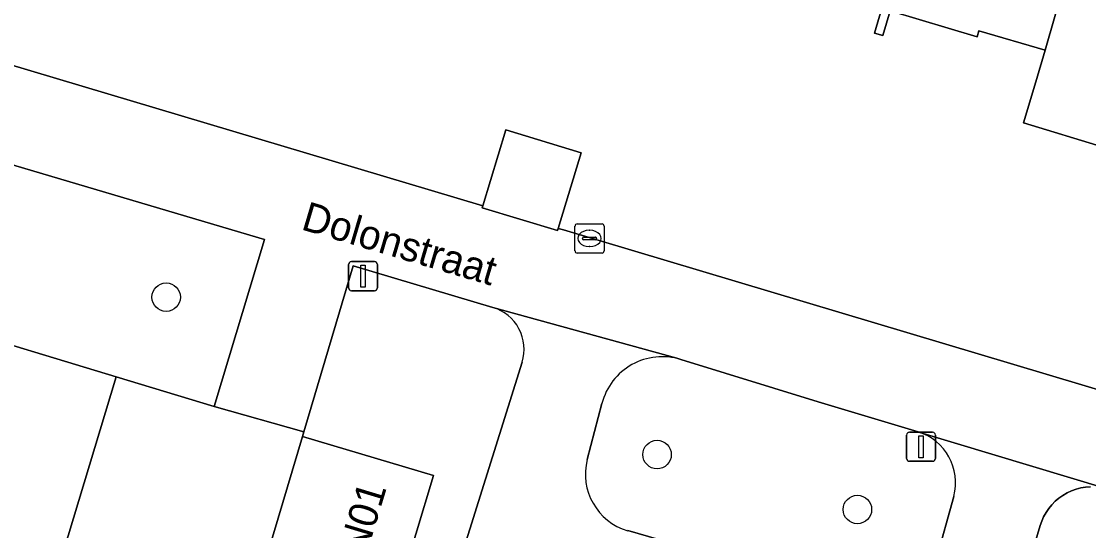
# Model space of a CAD drawing. Extents: x 162184 to 163154, y 385507 to 386516.
# Drawn here: x 162630.58 to 162667.22, y 386173.49 to 386190.98 of the extents above; entities that cross this region are included whole.
import ezdxf

# ---------------------------------------------------------------- set-up
doc = ezdxf.new("R2010")
doc.units = 0
for name, color, linetype in [('IMGEO_Boom', 7, 'Continuous'), ('IMGEO_Erf', 7, 'Continuous'), ('IMGEO_Groenvoorziening', 7, 'Continuous'), ('IMGEO_Kolk', 7, 'Continuous'), ('IMGEO_Lichtmast', 7, 'Continuous'), ('IMGEO_Openbare_ruimte_label', 7, 'Continuous'), ('IMGEO_Pand', 7, 'Continuous'), ('IMGEO_Pand_nummerreeks', 7, 'Continuous'), ('IMGEO_Parkeervlak_open', 7, 'Continuous'), ('IMGEO_Rijbaan_lokaal_open', 7, 'Continuous'), ('IMGEO_Voetpad_open', 7, 'Continuous')]:
    doc.layers.add(name, color=color, linetype=linetype)

msp = doc.modelspace()

# ---------------------------------------------------------------- linework, layer by layer
at = {"layer": 'IMGEO_Boom'}
for centre in [(162635.553, 386181.509), (162652.406, 386176.105), (162659.283, 386174.22)]:
    msp.add_circle(centre, 0.489, dxfattribs=at)
at = {"layer": 'IMGEO_Erf'}
for points in [[(162665.403, 386188.904), (162665.724, 386189.984), (162663.455, 386190.658), (162663.394, 386190.452), (162660.41, 386191.337), (162660.158, 386190.488), (162659.869, 386190.574), (162660.191, 386191.658)], [(162627.488, 386190.299), (162646.428, 386184.643), (162647.218, 386187.249), (162649.798, 386186.467), (162649.012, 386183.871), (162649.189, 386183.818), (162666.99, 386178.501), (162696.144, 386169.794)], [(162670.543, 386185.797), (162664.983, 386187.492), (162665.403, 386188.904)]]:
    msp.add_lwpolyline(points, dxfattribs=at)
at = {"layer": 'IMGEO_Groenvoorziening'}
for points in [[(162627.867, 386180.578), (162633.835, 386178.773), (162637.202, 386177.754), (162638.93, 386183.488), (162626.674, 386187.116)], [(162646.772, 386181.157), (162641.972, 386182.589), (162640.282, 386176.891), (162640.234, 386176.73), (162644.725, 386175.388), (162643.52, 386171.356), (162645.144, 386170.871), (162645.385, 386171.642), (162645.498, 386172.005), (162647.771, 386179.28)], [(162661.364, 386176.882), (162657.934, 386177.91), (162653.216, 386179.371)], [(162650.512, 386177.861), (162650.011, 386175.937)], [(162667.285, 386174.999), (162667.118, 386174.986), (162666.954, 386174.958), (162666.792, 386174.915), (162666.635, 386174.859), (162666.483, 386174.788), (162666.339, 386174.705), (162666.202, 386174.608), (162666.075, 386174.5), (162665.958, 386174.381), (162665.852, 386174.252), (162665.757, 386174.114), (162665.676, 386173.968), (162665.608, 386173.816), (162665.557, 386173.669), (162657.36, 386146.027)], [(162661.99, 386172.491), (162662.589, 386174.669)], [(162651.399, 386173.493), (162659.555, 386171.128)]]:
    msp.add_lwpolyline(points, dxfattribs=at)
for centre, radius, start, end in [((162646.345, 386179.725), 1.494, 342.6493, 73.3974), ((162652.589, 386177.318), 2.147, 73.0185, 165.3423), ((162660.843, 386175.148), 1.81, 344.6554, 73.2778), ((162651.959, 386175.427), 2.014, 165.3379, 253.8485)]:
    msp.add_arc(centre, radius, start, end, dxfattribs=at)
at = {"layer": 'IMGEO_Kolk'}
for p, q in [((162649.588, 386183.099), (162649.588, 386183.951)), ((162649.663, 386184.025), (162650.515, 386184.025)), ((162650.589, 386183.951), (162650.589, 386183.099)), ((162649.847, 386183.519), (162649.847, 386183.531)), ((162649.89, 386183.568), (162650.288, 386183.568)), ((162650.076, 386183.805), (162650.101, 386183.805)), ((162650.331, 386183.531), (162650.331, 386183.519)), ((162650.285, 386183.482), (162649.887, 386183.482)), ((162650.099, 386183.245), (162650.074, 386183.245)), ((162650.515, 386183.025), (162649.663, 386183.025))]:
    msp.add_line(p, q, dxfattribs=at)
for points in [[(162649.588, 386183.099), (162649.588, 386183.951)], [(162649.663, 386184.025), (162650.515, 386184.025)], [(162650.589, 386183.951), (162650.589, 386183.099)], [(162650.515, 386183.025), (162649.663, 386183.025)]]:
    msp.add_lwpolyline(points, dxfattribs=at)
for centre, radius, start, end in [((162649.665, 386183.949), 0.0765, 91.552, 178.448), ((162649.665, 386183.949), 0.0765, 91.552, 178.448), ((162650.513, 386183.949), 0.0765, 1.552, 88.448), ((162650.513, 386183.949), 0.0765, 1.552, 88.448), ((162649.887, 386183.528), 0.0403, 85.8775, 175.7526), ((162649.884, 386183.518), 0.0366, 178.938, 274.7102), ((162650.288, 386183.525), 0.043, 264.8664, 352.4533), ((162650.292, 386183.53), 0.0386, 1.7309, 96.639), ((162649.665, 386183.101), 0.0765, 181.552, 268.448), ((162649.665, 386183.101), 0.0765, 181.552, 268.448), ((162650.513, 386183.101), 0.0765, 271.552, 358.448), ((162650.513, 386183.101), 0.0765, 271.552, 358.448)]:
    msp.add_arc(centre, radius, start, end, dxfattribs=at)
for centre, major_axis, ratio, start_param, end_param in [((162650.075, 386183.525), (-0.387, 0.002), 0.722429, 4.712389, 7.853982), ((162650.1, 386183.525), (-0.39, 0.002), 0.717154, 1.570796, 4.712389)]:
    msp.add_ellipse(centre, major_axis=major_axis, ratio=ratio, start_param=start_param, end_param=end_param, dxfattribs=at)
at = {"layer": 'IMGEO_Lichtmast'}
for p, q in [((162641.813, 386181.83), (162641.813, 386182.63)), ((162641.813, 386182.63), (162641.813, 386181.83)), ((162641.913, 386182.73), (162642.703, 386182.73)), ((162642.703, 386182.73), (162641.913, 386182.73)), ((162642.803, 386182.63), (162642.803, 386181.83)), ((162642.803, 386181.83), (162642.803, 386182.63)), ((162642.703, 386181.73), (162641.913, 386181.73)), ((162641.913, 386181.73), (162642.703, 386181.73)), ((162660.973, 386175.973), (162660.973, 386176.773)), ((162660.973, 386176.773), (162660.973, 386175.973)), ((162661.073, 386176.873), (162661.863, 386176.873)), ((162661.863, 386176.873), (162661.073, 386176.873)), ((162661.963, 386176.773), (162661.963, 386175.973)), ((162661.963, 386175.973), (162661.963, 386176.773)), ((162661.863, 386175.873), (162661.073, 386175.873)), ((162661.073, 386175.873), (162661.863, 386175.873))]:
    msp.add_line(p, q, dxfattribs=at)
for points in [[(162642.233, 386182.605), (162642.383, 386182.605), (162642.383, 386181.855), (162642.233, 386181.855), (162642.233, 386182.605)], [(162661.393, 386176.748), (162661.543, 386176.748), (162661.543, 386175.998), (162661.393, 386175.998), (162661.393, 386176.748)]]:
    msp.add_lwpolyline(points, dxfattribs=at)
for centre, start, end in [((162641.913, 386182.63), 90, 180), ((162641.913, 386182.63), 90, 180), ((162642.703, 386182.63), 0, 90), ((162642.703, 386182.63), 360, 90), ((162641.913, 386181.83), 180, 270), ((162641.913, 386181.83), 180, 270), ((162642.703, 386181.83), 270, 0), ((162642.703, 386181.83), 270, 0), ((162661.073, 386176.773), 90, 180), ((162661.073, 386176.773), 90, 180), ((162661.863, 386176.773), 0, 90), ((162661.863, 386176.773), 360, 90), ((162661.073, 386175.973), 180, 270), ((162661.073, 386175.973), 180, 270), ((162661.863, 386175.973), 270, 0), ((162661.863, 386175.973), 270, 0)]:
    msp.add_arc(centre, 0.1, start, end, dxfattribs=at)
at = {"layer": 'IMGEO_Pand'}
for points in [[(162663.794, 386204.082), (162662.925, 386201.161), (162660.191, 386191.658), (162659.869, 386190.574), (162660.158, 386190.488), (162660.41, 386191.337), (162663.394, 386190.452), (162663.455, 386190.658), (162665.724, 386189.984), (162668.454, 386199.488), (162666.058, 386200.198), (162665.828, 386199.424), (162664.788, 386199.732), (162665.894, 386203.459)], [(162669.313, 386202.384), (162668.454, 386199.488), (162665.724, 386189.984), (162665.403, 386188.904), (162664.983, 386187.492), (162670.543, 386185.797), (162670.97, 386187.241), (162674.12, 386197.756), (162671.577, 386198.51), (162671.367, 386197.801), (162670.38, 386198.094), (162671.463, 386201.746)], [(162646.428, 386184.643), (162646.407, 386184.574), (162648.988, 386183.793), (162649.012, 386183.871), (162649.798, 386186.467), (162647.218, 386187.249)], [(162643.52, 386171.356), (162644.725, 386175.388), (162640.234, 386176.73), (162639.038, 386172.73)]]:
    msp.add_lwpolyline(points, close=True, dxfattribs=at)
at = {"layer": 'IMGEO_Parkeervlak_open'}
msp.add_lwpolyline([(162633.835, 386178.773), (162627.867, 386180.578), (162622.424, 386162.478), (162628.365, 386160.692)], close=True, dxfattribs=at)
at = {"layer": 'IMGEO_Rijbaan_lokaal_open'}
msp.add_lwpolyline([(162634.648, 386158.043), (162635.524, 386160.974), (162636.4, 386163.905), (162637.276, 386166.837), (162638.153, 386169.768), (162639.038, 386172.73), (162640.234, 386176.73), (162640.282, 386176.891), (162637.202, 386177.754), (162633.835, 386178.773), (162628.365, 386160.692), (162622.424, 386162.478), (162622.412, 386162.439)], dxfattribs=at)
at = {"layer": 'IMGEO_Voetpad_open'}
for points in [[(162666.99, 386178.501), (162649.189, 386183.818), (162649.012, 386183.871), (162648.988, 386183.793), (162646.407, 386184.574), (162646.428, 386184.643), (162627.488, 386190.299)], [(162626.674, 386187.116), (162638.93, 386183.488), (162637.202, 386177.754), (162640.282, 386176.891), (162641.972, 386182.589), (162646.772, 386181.157), (162653.088, 386179.42), (162653.216, 386179.371), (162657.934, 386177.91), (162661.364, 386176.882), (162661.428, 386176.867), (162667.782, 386174.948)], [(162653.216, 386179.371), (162653.088, 386179.42), (162646.772, 386181.157)], [(162647.771, 386179.28), (162645.498, 386172.005), (162647.571, 386171.391), (162645.919, 386165.854), (162642.746, 386155.219), (162640.647, 386155.828), (162639.887, 386153.284), (162639.35, 386151.436)], [(162696.144, 386169.794), (162666.99, 386178.501)], [(162650.011, 386175.937), (162650.512, 386177.861)], [(162667.782, 386174.948), (162661.428, 386176.867), (162661.364, 386176.882)], [(162657.36, 386146.027), (162665.557, 386173.669), (162665.608, 386173.816), (162665.676, 386173.968), (162665.757, 386174.114), (162665.852, 386174.252), (162665.958, 386174.381), (162666.075, 386174.5), (162666.202, 386174.608), (162666.339, 386174.705), (162666.483, 386174.788), (162666.635, 386174.859), (162666.792, 386174.915), (162666.954, 386174.958), (162667.118, 386174.986), (162667.285, 386174.999)], [(162662.589, 386174.669), (162661.99, 386172.491)], [(162659.555, 386171.128), (162651.399, 386173.493)]]:
    msp.add_lwpolyline(points, dxfattribs=at)
for centre, radius, start, end in [((162646.345, 386179.725), 1.494, 342.6493, 73.3974), ((162652.589, 386177.318), 2.147, 73.0185, 165.3423), ((162660.843, 386175.148), 1.81, 344.6554, 73.2778), ((162651.959, 386175.427), 2.014, 165.3379, 253.8485)]:
    msp.add_arc(centre, radius, start, end, dxfattribs=at)

# ---------------------------------------------------------------- texts
at = {"layer": 'IMGEO_Openbare_ruimte_label'}
msp.add_text('Dolonstraat', height=1, rotation=343.5038, dxfattribs=at).set_placement((162640.15, 386183.845))
at = {"layer": 'IMGEO_Pand_nummerreeks'}
msp.add_text('24/N01', height=1, rotation=73.1625, dxfattribs=at).set_placement((162641.879, 386170.831))

doc.saveas('drawing.dxf')
